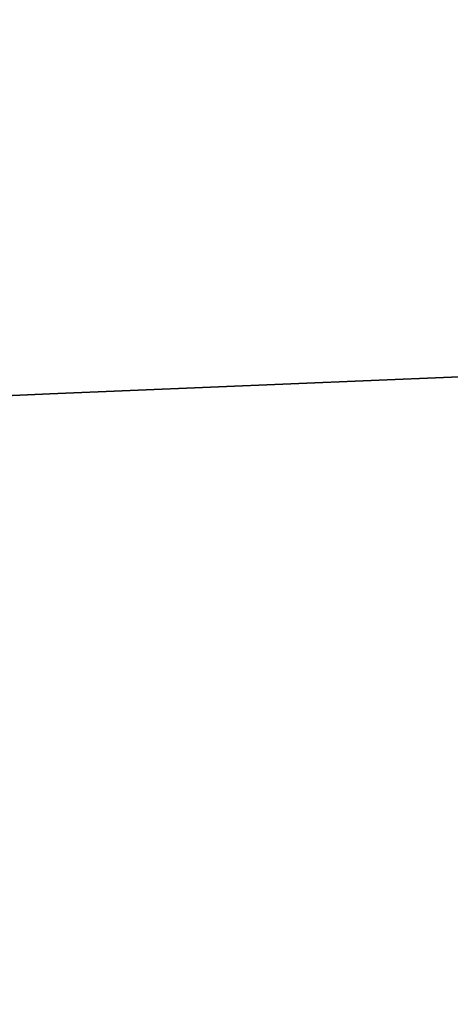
# Model space of a CAD drawing. Header units: millimetres. Extents: x -505 to 505, y 0 to 800.
# Tile 548 of 656: x -151.416 to -150.905, y 339.049 to 340.219. Entities that reach past the tile are written whole.
import ezdxf

# ---------------------------------------------------------------- set-up
doc = ezdxf.new("R2010")
doc.units = ezdxf.units.MM
doc.header["$MEASUREMENT"] = 0
doc.layers.add('IGES level 1', color=255, linetype='Continuous')
doc.layers.add('IGES level 12', color=255, linetype='Continuous')

msp = doc.modelspace()

# ---------------------------------------------------------------- linework, layer by layer
at = {"layer": 'IGES level 1'}
for points in [[(-191.1858, 355.9795, 190.2519), (20.9076, 347.2191, 21.6132), (233.0011, 338.4587, -147.0255)], [(233.0011, 338.4587, -147.0255), (20.9076, 347.2191, 21.6132), (-191.1858, 355.9795, 190.2519)], [(195.4775, 337.9529, -156.7623), (-20.8055, 346.8863, 15.2077), (-237.0886, 355.8198, 187.1776)], [(-237.0886, 355.8198, 187.1776), (-20.8055, 346.8863, 15.2077), (195.4775, 337.9529, -156.7623)]]:
    msp.add_open_spline(points, degree=2, dxfattribs=at)
at = {"layer": 'IGES level 12'}
for points in [[(-233.0011, 338.4587, -147.0255), (-128.9429, 342.7568, -64.2873), (-24.8846, 347.0548, 18.451)], [(-24.8846, 347.0548, 18.451), (-128.9429, 342.7568, -64.2873), (-233.0011, 338.4587, -147.0255)], [(0, 346.027, -1.3351), (-97.7388, 341.9899, -79.0487), (-195.4775, 337.9529, -156.7623)], [(-195.4775, 337.9529, -156.7623), (-97.7388, 341.9899, -79.0487), (0, 346.027, -1.3351)]]:
    msp.add_open_spline(points, degree=2, dxfattribs=at)

doc.saveas('drawing.dxf')
